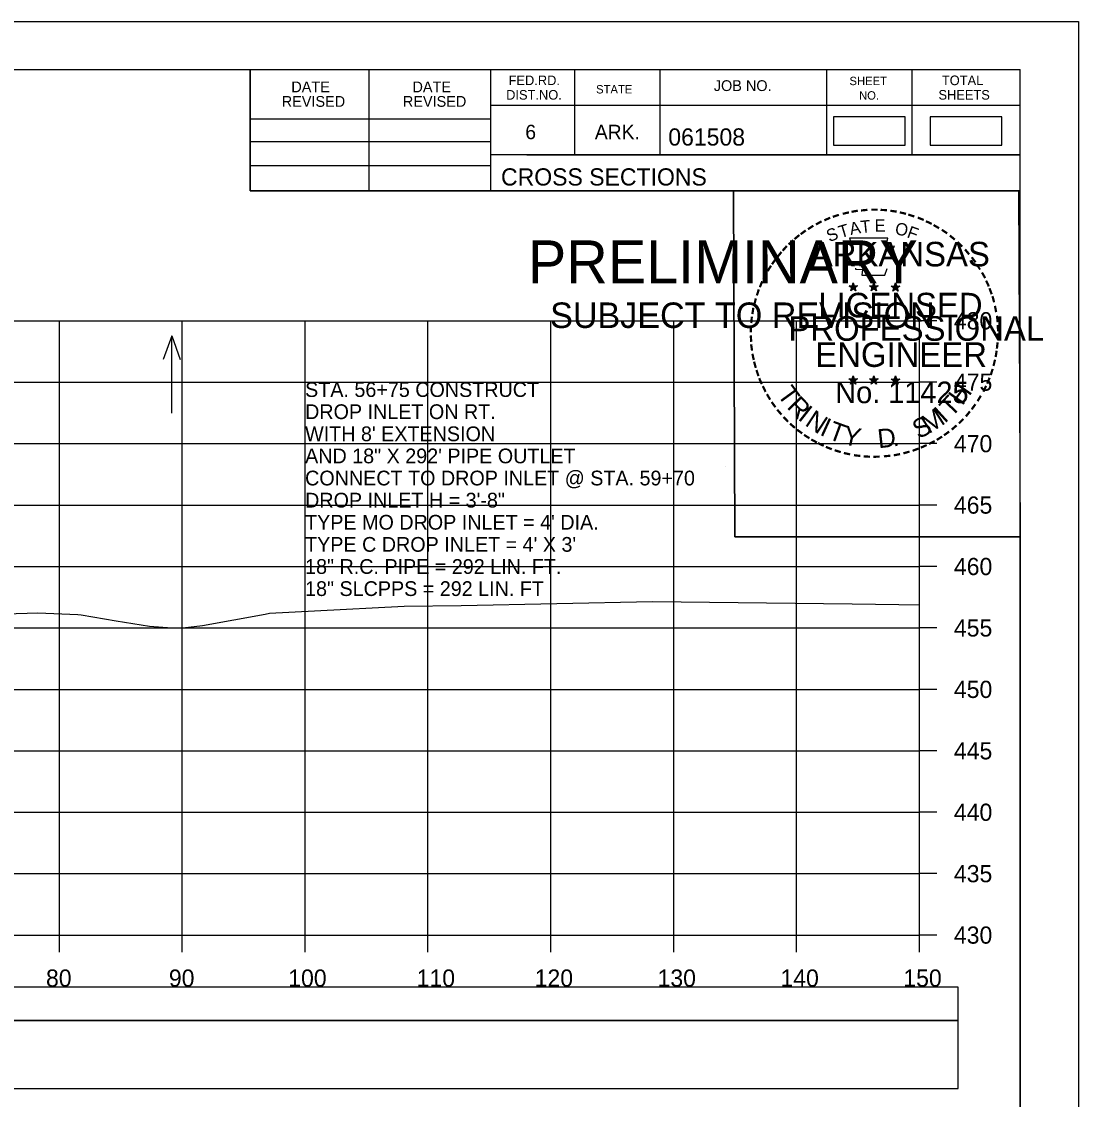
# Model space of a CAD drawing. Extents: x 1371057 to 1372761, y 380005 to 390517.
# Drawn here: x 1371971.1 to 1372057.1, y 383970.8 to 384058.5 of the extents above; entities that cross this region are included whole.
import ezdxf

# ---------------------------------------------------------------- set-up
doc = ezdxf.new("R2010")
doc.units = 0
for name, color, linetype in [('R_Axis', 7, 'Continuous'), ('R_Axis Annot', 7, 'Continuous'), ('R_Border', 7, 'Continuous'), ('R_Border PE', 7, 'Continuous'), ('R_Border Prem', 7, 'Continuous'), ('R_Detour', 7, 'Continuous'), ('R_Dimension', 7, 'Continuous'), ('R_Exist Surface', 7, 'Continuous'), ('R_Grid', 7, 'Continuous'), ('R_No Plot', 7, 'Continuous'), ('R_Water Annot', 7, 'Continuous')]:
    doc.layers.add(name, color=color, linetype=linetype)

msp = doc.modelspace()

# ---------------------------------------------------------------- linework, layer by layer
at = {"layer": 'R_Axis'}
for p, q in [((1372044.212, 383984.143), (1372044.212, 384034.143)), ((1372045.612, 384034.143), (1372044.212, 384034.143)), ((1372045.612, 384029.143), (1372044.212, 384029.143)), ((1372045.612, 384024.143), (1372044.212, 384024.143)), ((1372045.612, 384019.143), (1372044.212, 384019.143)), ((1372045.612, 384014.143), (1372044.212, 384014.143)), ((1372045.612, 384009.143), (1372044.212, 384009.143)), ((1372045.612, 384004.143), (1372044.212, 384004.143)), ((1372045.612, 383999.143), (1372044.212, 383999.143)), ((1372045.612, 383994.143), (1372044.212, 383994.143)), ((1372045.612, 383989.143), (1372044.212, 383989.143)), ((1371744.212, 383984.143), (1372044.212, 383984.143)), ((1371974.212, 383982.743), (1371974.212, 383984.143)), ((1371984.212, 383982.743), (1371984.212, 383984.143)), ((1371994.212, 383982.743), (1371994.212, 383984.143)), ((1372004.212, 383982.743), (1372004.212, 383984.143)), ((1372014.212, 383982.743), (1372014.212, 383984.143)), ((1372024.212, 383982.743), (1372024.212, 383984.143)), ((1372034.212, 383982.743), (1372034.212, 383984.143)), ((1372044.212, 383982.743), (1372044.212, 383984.143)), ((1372045.612, 383984.143), (1372044.212, 383984.143))]:
    msp.add_line(p, q, dxfattribs=at)
at = {"layer": 'R_Border'}
for p, q in [((1371736.212, 384054.603), (1372052.392, 384054.603)), ((1371989.752, 384044.723), (1371989.752, 384054.603)), ((1371999.432, 384044.723), (1371999.432, 384054.603)), ((1372009.292, 384054.603), (1372009.292, 384044.723)), ((1372016.132, 384054.603), (1372016.132, 384047.663)), ((1372023.072, 384054.603), (1372023.072, 384047.663)), ((1372036.652, 384054.603), (1372036.652, 384047.663)), ((1372043.592, 384054.603), (1372043.592, 384047.663)), ((1372052.392, 383849.143), (1372052.392, 384054.603)), ((1372052.392, 384051.663), (1372009.292, 384051.663)), ((1372052.392, 384051.683), (1372052.392, 384051.683)), ((1371989.752, 384050.583), (1372009.292, 384050.583)), ((1371989.752, 384048.723), (1372009.292, 384048.723)), ((1372052.392, 384047.663), (1372009.292, 384047.663)), ((1372012.252, 384047.663), (1372052.392, 384047.663)), ((1371989.752, 384046.783), (1372009.292, 384046.783)), ((1372052.392, 384044.723), (1371989.752, 384044.723))]:
    msp.add_line(p, q, dxfattribs=at)
at = {"layer": 'R_Border PE'}
for p, q in [((1372038.826, 384037.232), (1372038.785, 384036.98)), ((1372038.826, 384036.867), (1372038.826, 384037.232)), ((1372038.826, 384037.232), (1372038.875, 384036.982)), ((1372040.496, 384037.232), (1372040.455, 384036.98)), ((1372040.496, 384036.867), (1372040.496, 384037.232)), ((1372040.496, 384037.232), (1372040.545, 384036.982)), ((1372042.26, 384037.22), (1372042.219, 384036.968)), ((1372042.26, 384036.855), (1372042.26, 384037.22)), ((1372042.26, 384037.22), (1372042.309, 384036.97)), ((1372038.477, 384036.978), (1372038.826, 384036.867)), ((1372038.477, 384036.978), (1372038.73, 384036.933)), ((1372038.477, 384036.978), (1372038.714, 384036.856)), ((1372038.61, 384036.57), (1372038.826, 384036.867)), ((1372038.61, 384036.57), (1372038.736, 384036.814)), ((1372038.61, 384036.57), (1372038.824, 384036.787)), ((1372039.039, 384036.57), (1372038.824, 384036.784)), ((1372039.173, 384036.978), (1372038.826, 384036.867)), ((1372039.039, 384036.57), (1372038.826, 384036.867)), ((1372039.173, 384036.978), (1372038.887, 384036.929)), ((1372039.039, 384036.57), (1372038.902, 384036.861)), ((1372039.173, 384036.978), (1372038.969, 384036.876)), ((1372040.147, 384036.978), (1372040.496, 384036.867)), ((1372040.147, 384036.978), (1372040.4, 384036.933)), ((1372040.147, 384036.978), (1372040.384, 384036.856)), ((1372040.28, 384036.57), (1372040.496, 384036.867)), ((1372040.28, 384036.57), (1372040.406, 384036.814)), ((1372040.28, 384036.57), (1372040.494, 384036.787)), ((1372040.709, 384036.57), (1372040.494, 384036.784)), ((1372040.843, 384036.978), (1372040.496, 384036.867)), ((1372040.709, 384036.57), (1372040.496, 384036.867)), ((1372040.843, 384036.978), (1372040.557, 384036.929)), ((1372040.709, 384036.57), (1372040.572, 384036.861)), ((1372040.843, 384036.978), (1372040.639, 384036.876)), ((1372041.911, 384036.966), (1372042.26, 384036.855)), ((1372041.911, 384036.966), (1372042.164, 384036.921)), ((1372041.911, 384036.966), (1372042.148, 384036.844)), ((1372042.044, 384036.558), (1372042.26, 384036.855)), ((1372042.044, 384036.558), (1372042.17, 384036.802)), ((1372042.044, 384036.558), (1372042.258, 384036.775)), ((1372042.473, 384036.558), (1372042.258, 384036.772)), ((1372042.607, 384036.966), (1372042.26, 384036.855)), ((1372042.473, 384036.558), (1372042.26, 384036.855)), ((1372042.607, 384036.966), (1372042.321, 384036.917)), ((1372042.473, 384036.558), (1372042.336, 384036.849)), ((1372042.607, 384036.966), (1372042.403, 384036.864)), ((1372038.473, 384029.405), (1372038.822, 384029.294)), ((1372038.473, 384029.405), (1372038.726, 384029.36)), ((1372038.473, 384029.405), (1372038.71, 384029.283)), ((1372038.606, 384028.997), (1372038.822, 384029.294)), ((1372038.606, 384028.997), (1372038.732, 384029.241)), ((1372038.606, 384028.997), (1372038.82, 384029.214)), ((1372038.822, 384029.659), (1372038.781, 384029.407)), ((1372039.035, 384028.997), (1372038.82, 384029.211)), ((1372038.822, 384029.294), (1372038.822, 384029.659)), ((1372038.822, 384029.659), (1372038.871, 384029.409)), ((1372039.169, 384029.405), (1372038.822, 384029.294)), ((1372039.035, 384028.997), (1372038.822, 384029.294)), ((1372039.169, 384029.405), (1372038.883, 384029.356)), ((1372039.035, 384028.997), (1372038.898, 384029.288)), ((1372039.169, 384029.405), (1372038.965, 384029.303)), ((1372040.142, 384029.405), (1372040.491, 384029.294)), ((1372040.142, 384029.405), (1372040.395, 384029.36)), ((1372040.142, 384029.405), (1372040.379, 384029.283)), ((1372040.275, 384028.997), (1372040.491, 384029.294)), ((1372040.275, 384028.997), (1372040.401, 384029.241)), ((1372040.275, 384028.997), (1372040.489, 384029.214)), ((1372040.491, 384029.659), (1372040.45, 384029.407)), ((1372040.704, 384028.997), (1372040.489, 384029.211)), ((1372040.491, 384029.294), (1372040.491, 384029.659)), ((1372040.491, 384029.659), (1372040.54, 384029.409)), ((1372040.838, 384029.405), (1372040.491, 384029.294)), ((1372040.704, 384028.997), (1372040.491, 384029.294)), ((1372040.838, 384029.405), (1372040.552, 384029.356)), ((1372040.704, 384028.997), (1372040.567, 384029.288)), ((1372040.838, 384029.405), (1372040.634, 384029.303)), ((1372041.909, 384029.395), (1372042.258, 384029.284)), ((1372041.909, 384029.395), (1372042.162, 384029.35)), ((1372041.909, 384029.395), (1372042.146, 384029.273)), ((1372042.042, 384028.987), (1372042.258, 384029.284)), ((1372042.042, 384028.987), (1372042.168, 384029.231)), ((1372042.042, 384028.987), (1372042.256, 384029.204)), ((1372042.258, 384029.649), (1372042.217, 384029.397)), ((1372042.258, 384029.284), (1372042.258, 384029.649)), ((1372042.258, 384029.649), (1372042.307, 384029.399)), ((1372042.605, 384029.395), (1372042.258, 384029.284)), ((1372042.471, 384028.987), (1372042.258, 384029.284)), ((1372042.605, 384029.395), (1372042.319, 384029.346)), ((1372042.471, 384028.987), (1372042.334, 384029.278)), ((1372042.605, 384029.395), (1372042.401, 384029.293)), ((1372042.471, 384028.987), (1372042.256, 384029.201))]:
    msp.add_line(p, q, dxfattribs=at)
for points in [[(1372038.518, 384040.856), (1372038.787, 384040.029)], [(1372042.029, 384039.934), (1372042.171, 384040.218), (1372041.486, 384040.194), (1372041.634, 384040.856), (1372038.518, 384040.856)], [(1372039.01, 384038.433), (1372039.01, 384038.346), (1372039.573, 384038.327), (1372039.519, 384037.854), (1372041.389, 384037.854), (1372041.59, 384038.39)], [(1372038.826, 384037.232), (1372039.039, 384036.57), (1372038.477, 384036.978), (1372039.173, 384036.978), (1372038.61, 384036.57), (1372038.826, 384037.232)], [(1372040.496, 384037.232), (1372040.709, 384036.57), (1372040.147, 384036.978), (1372040.843, 384036.978), (1372040.28, 384036.57), (1372040.496, 384037.232)], [(1372042.26, 384037.22), (1372042.473, 384036.558), (1372041.911, 384036.966), (1372042.607, 384036.966), (1372042.044, 384036.558), (1372042.26, 384037.22)], [(1372038.822, 384029.659), (1372039.035, 384028.997), (1372038.473, 384029.405), (1372039.169, 384029.405), (1372038.606, 384028.997), (1372038.822, 384029.659)], [(1372040.491, 384029.659), (1372040.704, 384028.997), (1372040.142, 384029.405), (1372040.838, 384029.405), (1372040.275, 384028.997), (1372040.491, 384029.659)], [(1372042.258, 384029.649), (1372042.471, 384028.987), (1372041.909, 384029.395), (1372042.605, 384029.395), (1372042.042, 384028.987), (1372042.258, 384029.649)]]:
    msp.add_lwpolyline(points, dxfattribs=at)
for centre, radius in [((1372038.825, 384036.866), 0.172), ((1372038.825, 384036.866), 0.145), ((1372038.825, 384036.866), 0.116), ((1372038.825, 384036.866), 0.0991), ((1372038.825, 384036.866), 0.0747), ((1372038.825, 384036.866), 0.0495), ((1372038.825, 384036.866), 0.0296), ((1372040.495, 384036.866), 0.172), ((1372040.495, 384036.866), 0.145), ((1372040.495, 384036.866), 0.116), ((1372040.495, 384036.866), 0.0991), ((1372040.495, 384036.866), 0.0747), ((1372040.495, 384036.866), 0.0495), ((1372040.495, 384036.866), 0.0296), ((1372042.259, 384036.854), 0.172), ((1372042.259, 384036.854), 0.145), ((1372042.259, 384036.854), 0.116), ((1372042.259, 384036.854), 0.0991), ((1372042.259, 384036.854), 0.0747), ((1372042.259, 384036.854), 0.0495), ((1372042.259, 384036.854), 0.0296), ((1372038.821, 384029.293), 0.172), ((1372038.821, 384029.293), 0.145), ((1372038.821, 384029.293), 0.116), ((1372038.821, 384029.293), 0.0991), ((1372038.821, 384029.293), 0.0747), ((1372038.821, 384029.293), 0.0495), ((1372038.821, 384029.293), 0.0296), ((1372040.49, 384029.293), 0.172), ((1372040.49, 384029.293), 0.145), ((1372040.49, 384029.293), 0.116), ((1372040.49, 384029.293), 0.0991), ((1372040.49, 384029.293), 0.0747), ((1372040.49, 384029.293), 0.0495), ((1372040.49, 384029.293), 0.0296), ((1372042.257, 384029.283), 0.172), ((1372042.257, 384029.283), 0.145), ((1372042.257, 384029.283), 0.116), ((1372042.257, 384029.283), 0.0991), ((1372042.257, 384029.283), 0.0747), ((1372042.257, 384029.283), 0.0495), ((1372042.257, 384029.283), 0.0296)]:
    msp.add_circle(centre, radius, dxfattribs=at)
at = {"layer": 'R_Detour'}
msp.add_lwpolyline([(1371741.057, 383977.19), (1372047.367, 383977.19), (1372047.367, 383979.896), (1371741.057, 383979.896)], close=True, dxfattribs=at)
at = {"layer": 'R_Dimension'}
for points in [[(1372037.206, 384048.428), (1372043.039, 384048.428), (1372043.039, 384050.739), (1372037.206, 384050.739)], [(1372045.076, 384048.428), (1372050.909, 384048.428), (1372050.909, 384050.739), (1372045.076, 384050.739)], [(1371741.057, 383971.668), (1372047.367, 383971.668), (1372047.367, 383977.19), (1371741.057, 383977.19)]]:
    msp.add_lwpolyline(points, close=True, dxfattribs=at)
at = {"layer": 'R_Exist Surface'}
msp.add_lwpolyline([(1371969.82, 384010.284), (1371972.465, 384010.378), (1371975.715, 384010.227), (1371975.977, 384010.218), (1371978.826, 384009.733), (1371981.547, 384009.294), (1371983.357, 384009.145), (1371984.266, 384009.156), (1371985.87, 384009.339), (1371990.961, 384010.254), (1371991.311, 384010.351), (1371994.965, 384010.532), (1372002.264, 384010.902), (1372006.917, 384010.962), (1372022.473, 384011.292), (1372038.737, 384011.106), (1372042.542, 384011.058), (1372044.212, 384011.028)], dxfattribs=at)
at = {"layer": 'R_Grid'}
for p, q in [((1371744.212, 384034.143), (1372044.212, 384034.143)), ((1371974.212, 383984.143), (1371974.212, 384034.143)), ((1371984.212, 383984.143), (1371984.212, 384034.143)), ((1371994.212, 383984.143), (1371994.212, 384034.143)), ((1372004.212, 383984.143), (1372004.212, 384034.143)), ((1372014.212, 383984.143), (1372014.212, 384034.143)), ((1372024.212, 383984.143), (1372024.212, 384034.143)), ((1372034.212, 383984.143), (1372034.212, 384034.143)), ((1372044.212, 383984.143), (1372044.212, 384034.143)), ((1371744.212, 384029.143), (1372044.212, 384029.143)), ((1371744.212, 384024.143), (1372044.212, 384024.143)), ((1371744.212, 384019.143), (1372044.212, 384019.143)), ((1371744.212, 384014.143), (1372044.212, 384014.143)), ((1371744.212, 384009.143), (1372044.212, 384009.143)), ((1371744.212, 384004.143), (1372044.212, 384004.143)), ((1371744.212, 383999.143), (1372044.212, 383999.143)), ((1371744.212, 383994.143), (1372044.212, 383994.143)), ((1371744.212, 383989.143), (1372044.212, 383989.143)), ((1371744.212, 383984.143), (1372044.212, 383984.143))]:
    msp.add_line(p, q, dxfattribs=at)
at = {"layer": 'R_No Plot'}
for p, q in [((1371723.812, 384058.498), (1372057.145, 384058.498)), ((1372028.427, 384022.268), (1372028.427, 384022.268))]:
    msp.add_line(p, q, dxfattribs=at)
for points in [[(1371723.805, 384058.498), (1372057.145, 384058.498), (1372057.145, 383845.16), (1371723.805, 383845.16)], [(1371970.132, 384054.603), (1371989.752, 384054.603), (1371989.752, 384044.723), (1372005.864, 384044.723), (1372029.064, 384044.723), (1372029.185, 384016.566), (1372052.392, 384016.566), (1372052.392, 383849.143), (1371736.212, 383849.143), (1371736.212, 384054.603)], [(1372029.064, 384044.723), (1372052.272, 384044.723), (1372052.392, 384016.566), (1372029.185, 384016.566)]]:
    msp.add_lwpolyline(points, close=True, dxfattribs=at)
at = {"layer": 'R_Water Annot'}
for p, q in [((1371983.357, 384032.919), (1371982.657, 384030.996)), ((1371983.357, 384026.635), (1371983.357, 384032.919)), ((1371983.357, 384032.919), (1371984.057, 384030.996))]:
    msp.add_line(p, q, dxfattribs=at)

# ---------------------------------------------------------------- texts
at = {"layer": 'R_Axis Annot'}
for s, p in [('480', (1372047.012, 384033.443)), ('475', (1372047.012, 384028.443)), ('470', (1372047.012, 384023.443)), ('465', (1372047.012, 384018.443)), ('460', (1372047.012, 384013.443)), ('455', (1372047.012, 384008.443)), ('450', (1372047.012, 384003.443)), ('445', (1372047.012, 383998.443)), ('440', (1372047.012, 383993.443)), ('435', (1372047.012, 383988.443)), ('430', (1372047.012, 383983.443)), ('80', (1371973.127, 383979.943)), ('90', (1371983.127, 383979.943)), ('100', (1371992.84, 383979.943)), ('110', (1372003.292, 383979.943)), ('120', (1372012.895, 383979.943)), ('130', (1372022.895, 383979.943)), ('140', (1372032.895, 383979.943)), ('150', (1372042.895, 383979.943))]:
    msp.add_text(s, height=1.4, dxfattribs=at).set_placement(p)
at = {"layer": 'R_Border'}
for s, height, p in [('FED.RD.', 0.7819, (1372010.772, 384053.323)), ('SHEET', 0.684, (1372038.512, 384053.323)), ('TOTAL', 0.7819, (1372046.032, 384053.323)), ('DATE', 0.8792, (1371993.09, 384052.739)), ('DATE', 0.8792, (1372002.95, 384052.739)), ('DIST.NO.', 0.7819, (1372010.572, 384052.143)), ('STATE', 0.684, (1372017.892, 384052.643)), ('JOB NO.', 0.8792, (1372027.472, 384052.843)), ('SHEETS', 0.7819, (1372045.752, 384052.143)), ('REVISED', 0.8792, (1371992.31, 384051.559)), ('REVISED', 0.8792, (1372002.17, 384051.559)), ('NO.', 0.684, (1372039.292, 384052.143)), ('6', 1.172, (1372012.132, 384048.923)), ('ARK.', 1.1723, (1372017.792, 384048.923)), ('061508', 1.4, (1372023.768, 384048.403)), ('CROSS SECTIONS', 1.4, (1372010.156, 384045.153))]:
    msp.add_text(s, height=height, rotation=360, dxfattribs=at).set_placement(p)
at = {"layer": 'R_Border PE'}
for s, height, rotation, p in [('-', 1.6, 5.89682, (1372039.423, 384042.496)), ('-', 1.6, 0.18623, (1372040.195, 384042.568)), ('-', 1.6, 357.74304, (1372040.918, 384042.555)), ('-', 1.6, 24.30721, (1372036.632, 384041.714)), ('-', 1.6, 19.17608, (1372037.266, 384041.983)), ('-', 1.6, 13.63015, (1372038.016, 384042.224)), ('-', 1.6, 10.21935, (1372038.694, 384042.386)), ('E', 1, 0.83234, (1372040.567, 384041.392)), ('-', 1.6, 352.16172, (1372041.662, 384042.499)), ('-', 1.6, 347.20489, (1372042.381, 384042.385)), ('-', 1.6, 342.3362, (1372043.016, 384042.23)), ('-', 1.6, 337.85509, (1372043.751, 384042.007)), ('-', 1.6, 36.23174, (1372034.824, 384040.632)), ('-', 1.6, 34.06357, (1372035.402, 384041.027)), ('-', 1.6, 28.79182, (1372035.999, 384041.397)), ('S', 1, 21.59401, (1372036.873, 384040.534)), ('T', 1, 16.4036, (1372037.787, 384040.865)), ('A', 1, 11.21318, (1372038.613, 384041.116)), ('T', 1, 6.02276, (1372039.462, 384041.282)), ('O', 1, 350.4515, (1372042.171, 384041.182)), ('F', 1, 340.07066, (1372043.125, 384040.954)), ('-', 1.6, 334.12109, (1372044.382, 384041.736)), ('-', 1.6, 329.64089, (1372044.961, 384041.453)), ('-', 1.6, 325.86266, (1372045.604, 384041.092)), ('-', 1.6, 42.96224, (1372033.915, 384039.837)), ('-', 1.6, 38.95066, (1372034.348, 384040.254)), ('-', 1.6, 320.52971, (1372046.214, 384040.666)), ('-', 1.6, 315.57859, (1372046.813, 384040.178)), ('-', 1.6, 50.61417, (1372033.064, 384038.873)), ('-', 1.6, 48.42305, (1372033.467, 384039.359)), ('ARKANSAS', 2, 360, (1372035.371, 384038.568)), ('-', 1.6, 309.87973, (1372047.382, 384039.628)), ('-', 1.6, 54.23247, (1372032.651, 384038.306)), ('-', 1.6, 306.65218, (1372047.907, 384039.026)), ('-', 1.6, 62.87135, (1372032.013, 384037.165)), ('-', 1.6, 58.07063, (1372032.326, 384037.779)), ('-', 1.4, 303.67529, (1372048.393, 384038.458)), ('-', 1.6, 299.66835, (1372048.712, 384037.851)), ('-', 1.6, 67.77427, (1372031.754, 384036.554)), ('-', 1.6, 294.66279, (1372049.036, 384037.239)), ('-', 1.6, 72.39447, (1372031.535, 384035.924)), ('LICENSED', 2, 360, (1372035.969, 384034.419)), ('DWB', 0.01, 360, (1372038.813, 384036.862)), ('DWB', 0.01, 360, (1372040.483, 384036.862)), ('DWB', 0.01, 360, (1372042.247, 384036.851)), ('-', 1.6, 290.57283, (1372049.293, 384036.662)), ('-', 1.6, 75.46096, (1372031.338, 384035.21)), ('-', 1.6, 285.12326, (1372049.527, 384036.082)), ('-', 1.6, 280.54934, (1372049.727, 384035.34)), ('-', 1.6, 85.18634, (1372031.13, 384033.806)), ('-', 1.6, 81.20126, (1372031.206, 384034.497)), ('PROFESSIONAL', 2, 360, (1372033.545, 384032.515)), ('-', 1.6, 276.59616, (1372049.889, 384034.572)), ('-', 1.6, 89.06224, (1372031.105, 384033.105)), ('-', 1.6, 274.33011, (1372049.949, 384033.85)), ('-', 1.6, 94.19588, (1372031.14, 384032.38)), ('-', 1.6, 269.94067, (1372049.983, 384033.218)), ('-', 1.6, 98.94793, (1372031.212, 384031.713)), ('ENGINEER', 2, 360, (1372035.732, 384030.39)), ('-', 1.6, 263.5172, (1372049.964, 384032.552)), ('-', 1.6, 101.71495, (1372031.347, 384030.98)), ('-', 1.6, 255.7626, (1372049.783, 384031.22)), ('-', 1.6, 260.99529, (1372049.893, 384031.898)), ('-', 1.6, 105.45785, (1372031.509, 384030.385)), ('-', 1.6, 109.08742, (1372031.724, 384029.754)), ('-', 1.6, 252.86809, (1372049.602, 384030.5)), ('-', 1.6, 114.06432, (1372031.978, 384029.158)), ('No. 11425', 1.757, 360, (1372037.36, 384027.439)), ('DWB', 0.01, 360, (1372038.809, 384029.289)), ('DWB', 0.01, 360, (1372040.478, 384029.289)), ('DWB', 0.01, 360, (1372042.245, 384029.279)), ('-', 1.6, 247.88866, (1372049.379, 384029.827)), ('-', 1.6, 115.72885, (1372032.283, 384028.54)), ('T', 1.54, 306.04056, (1372032.582, 384028.132)), ('H', 1.54, 54.60883, (1372047.702, 384027.168)), ('-', 1.6, 244.61971, (1372049.117, 384029.198)), ('-', 1.6, 120.44712, (1372032.64, 384027.954)), ('-', 1.6, 125.89344, (1372033.043, 384027.393)), ('R', 1.54, 314.00497, (1372033.344, 384027.085)), ('T', 1.54, 46.64442, (1372046.812, 384026.225)), ('-', 1.6, 239.07125, (1372048.723, 384028.446)), ('-', 1.6, 130.71812, (1372033.505, 384026.841)), ('I', 1.54, 321.96938, (1372034.245, 384026.153)), ('N', 1.54, 326.50021, (1372034.812, 384025.681)), ('M', 1.54, 32.65632, (1372044.967, 384024.9)), ('I', 1.54, 42.11359, (1372046.251, 384025.747)), ('-', 1.6, 231.25377, (1372047.891, 384027.227)), ('-', 1.6, 233.84524, (1372048.321, 384027.793)), ('-', 1.6, 134.22381, (1372034.022, 384026.296)), ('-', 1.6, 138.93382, (1372034.547, 384025.832)), ('I', 1.54, 335.36034, (1372036.02, 384024.895)), ('T', 1.54, 339.89117, (1372036.681, 384024.568)), ('S', 1.54, 26.9312, (1372044.128, 384024.494)), ('-', 1.6, 225.76533, (1372047.412, 384026.663)), ('-', 1.6, 144.64634, (1372035.103, 384025.426)), ('-', 1.6, 148.08978, (1372035.664, 384025.055)), ('Y', 1.54, 347.85558, (1372037.898, 384024.122)), ('D', 1.54, 6.39691, (1372040.883, 384023.764)), ('-', 1.6, 215.73633, (1372046.341, 384025.682)), ('-', 1.6, 221.08509, (1372046.89, 384026.154)), ('-', 1.6, 151.57039, (1372036.243, 384024.73)), ('-', 1.6, 154.60019, (1372036.765, 384024.483)), ('-', 1.6, 158.56121, (1372037.389, 384024.229)), ('.', 1.54, 13.76417, (1372042.075, 384023.891)), ('-', 1.6, 204.25161, (1372044.625, 384024.63)), ('-', 1.6, 207.35684, (1372045.249, 384024.949)), ('-', 1.6, 212.24909, (1372045.807, 384025.295)), ('-', 1.6, 162.79826, (1372038.076, 384024.016)), ('-', 1.6, 167.55551, (1372038.791, 384023.852)), ('-', 1.6, 173.11546, (1372039.563, 384023.742)), ('-', 1.6, 176.51827, (1372040.311, 384023.689)), ('-', 1.6, 181.59176, (1372041.055, 384023.708)), ('-', 1.6, 185.81666, (1372041.864, 384023.784)), ('-', 1.6, 191.28576, (1372042.6, 384023.916)), ('-', 1.6, 195.47429, (1372043.329, 384024.115)), ('-', 1.6, 200.71842, (1372044.006, 384024.357))]:
    msp.add_text(s, height=height, rotation=rotation, dxfattribs=at).set_placement(p)
at = {"layer": 'R_Border Prem'}
for s, height, p in [('PRELIMINARY', 3.5, (1372012.344, 384037.186)), ('DWB', 0.01, (1372013.09, 384039.035)), ('SUBJECT TO REVISION', 2.07511, (1372014.153, 384033.557))]:
    msp.add_text(s, height=height, rotation=360, dxfattribs=at).set_placement(p)
at = {"layer": 'R_Water Annot'}
for s, p in [('STA. 56+75 CONSTRUCT', (1371994.212, 384027.943)), ('DROP INLET ON RT.', (1371994.212, 384026.143)), ("WITH 8' EXTENSION", (1371994.212, 384024.343)), ('AND 18" X 292\' PIPE OUTLET', (1371994.212, 384022.543)), ('CONNECT TO DROP INLET @ STA. 59+70', (1371994.212, 384020.743)), ('DROP INLET H = 3\'-8"', (1371994.212, 384018.943)), ("TYPE MO DROP INLET = 4' DIA.", (1371994.212, 384017.143)), ("TYPE C DROP INLET = 4' X 3'", (1371994.212, 384015.343)), ('18" R.C. PIPE = 292 LIN. FT.', (1371994.212, 384013.543)), ('18" SLCPPS = 292 LIN. FT', (1371994.212, 384011.743))]:
    msp.add_text(s, height=1.2, dxfattribs=at).set_placement(p)

doc.saveas('drawing.dxf')
